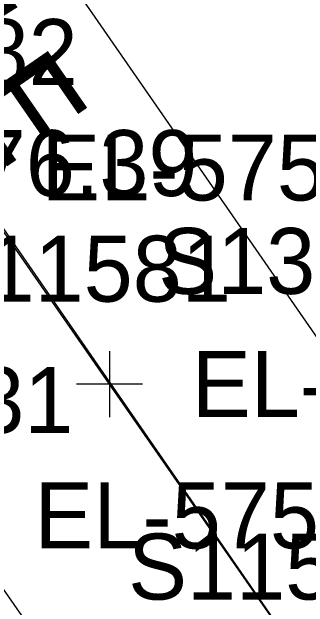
# Model space of a CAD drawing. Extents: x 1729869 to 1735532, y 648588 to 653771.
# Drawn here: x 1732033.92 to 1732051.88, y 650835.31 to 650871.41 of the extents above; entities that cross this region are included whole.
import ezdxf

# ---------------------------------------------------------------- set-up
doc = ezdxf.new("R2010")
doc.units = 0
for name, color, linetype in [('SURVEY - CENTERLINE - Preliminary', 7, 'Continuous'), ('SURVEY - CENTERLINE - Preliminary Text', 7, 'Continuous'), ('SURVEY - TRAFFIC CONTROL - Pavement Marking - Points - Elevations', 7, 'Continuous'), ('SURVEY - TRAFFIC CONTROL - Pavement Marking - Points - Locators', 7, 'Continuous'), ('SURVEY - TRAFFIC CONTROL - Pavement Marking - Points - Numbers', 7, 'Continuous'), ('SURVEY - TRAFFIC CONTROL - Pavement Marking with Text', 7, 'Continuous'), ('SURVEY - TRANSPORTATION - Roads', 7, 'Continuous'), ('SURVEY - TRANSPORTATION - Roads - Points - Numbers', 7, 'Continuous')]:
    doc.layers.add(name, color=color, linetype=linetype)

msp = doc.modelspace()

# ---------------------------------------------------------------- linework, layer by layer
at = {"layer": 'SURVEY - CENTERLINE - Preliminary'}
msp.add_line((1731973.859, 650944.286), (1732084.595, 650784.278), dxfattribs=at)
at = {"layer": 'SURVEY - TRAFFIC CONTROL - Pavement Marking - Points - Locators'}
for p, q in [((1732039.833, 650850.837), (1732039.833, 650846.837)), ((1732041.833, 650848.837), (1732037.833, 650848.837))]:
    msp.add_line(p, q, dxfattribs=at)
at = {"layer": 'SURVEY - TRAFFIC CONTROL - Pavement Marking with Text'}
for points in [[(1732071.178, 650781.63), (1732064.391, 650791.523), (1732041.716, 650824.464), (1732030.286, 650840.871), (1732015.488, 650862.243), (1732003.065, 650880.396), (1731991.722, 650896.865), (1731961.055, 650941.304), (1731940.66, 650970.964), (1731935.004, 650979.209), (1731932.728, 650982.499), (1731929.311, 650987.429), (1731912.222, 651012.084), (1731906.535, 651020.309), (1731905.401, 651021.955), (1731901.996, 651026.895), (1731896.322, 651035.129), (1731878.125, 651061.45), (1731857.644, 651091.055), (1731837.261, 651120.728)], [(1732079.716, 650791.328), (1732063.774, 650814.338), (1732062.635, 650815.982), (1732052.381, 650830.771), (1732039.833, 650848.837), (1732030.709, 650861.975), (1732013.727, 650886.702), (1732012.591, 650888.347), (1732003.481, 650901.498), (1731993.232, 650916.293), (1731971.594, 650947.525), (1731957.986, 650967.289), (1731947.969, 650982.065)]]:
    msp.add_lwpolyline(points, dxfattribs=at)
at = {"layer": 'SURVEY - TRANSPORTATION - Roads'}
msp.add_lwpolyline([(1731866.856, 651135.373), (1731893.09, 651092.809), (1731909.859, 651065.556), (1731920.319, 651048.509), (1731940.263, 651016.166), (1731949.77, 651000.883), (1731962.084, 650982.655), (1731974.516, 650964.508), (1731985.875, 650948.049), (1731988.138, 650944.751), (1732026.696, 650888.752), (1732054.033, 650849.307), (1732065.396, 650832.853), (1732083.577, 650806.529), (1732093.848, 650791.753), (1732098.884, 650784.51)], dxfattribs=at)

# ---------------------------------------------------------------- texts
at = {"layer": 'SURVEY - CENTERLINE - Preliminary Text'}
msp.add_text('S 34%%d 41\' 09" E', height=6, rotation=304.6858, dxfattribs=at).set_placement((1732003.119, 650906.155))
at = {"layer": 'SURVEY - TRAFFIC CONTROL - Pavement Marking - Points - Elevations'}
for s, p in [('EL-576.39', (1732020.488, 650860.243)), ('EL-575.97', (1732035.709, 650859.975)), ('EL-575.63', (1732044.833, 650846.837)), ('EL-575.83', (1732035.286, 650838.871))]:
    msp.add_text(s, height=4, dxfattribs=at).set_placement(p)
at = {"layer": 'SURVEY - TRAFFIC CONTROL - Pavement Marking - Points - Numbers'}
for s, p in [('S11582', (1732019.469, 650866.975)), ('S11581', (1732028.751, 650853.837)), ('S11531', (1732019.204, 650845.871)), ('S11580', (1732040.968, 650835.771))]:
    msp.add_text(s, height=4, dxfattribs=at).set_placement(p)
at = {"layer": 'SURVEY - TRANSPORTATION - Roads - Points - Numbers'}
msp.add_text('S13014', height=4, dxfattribs=at).set_placement((1732042.793, 650854.307))

doc.saveas('drawing.dxf')
